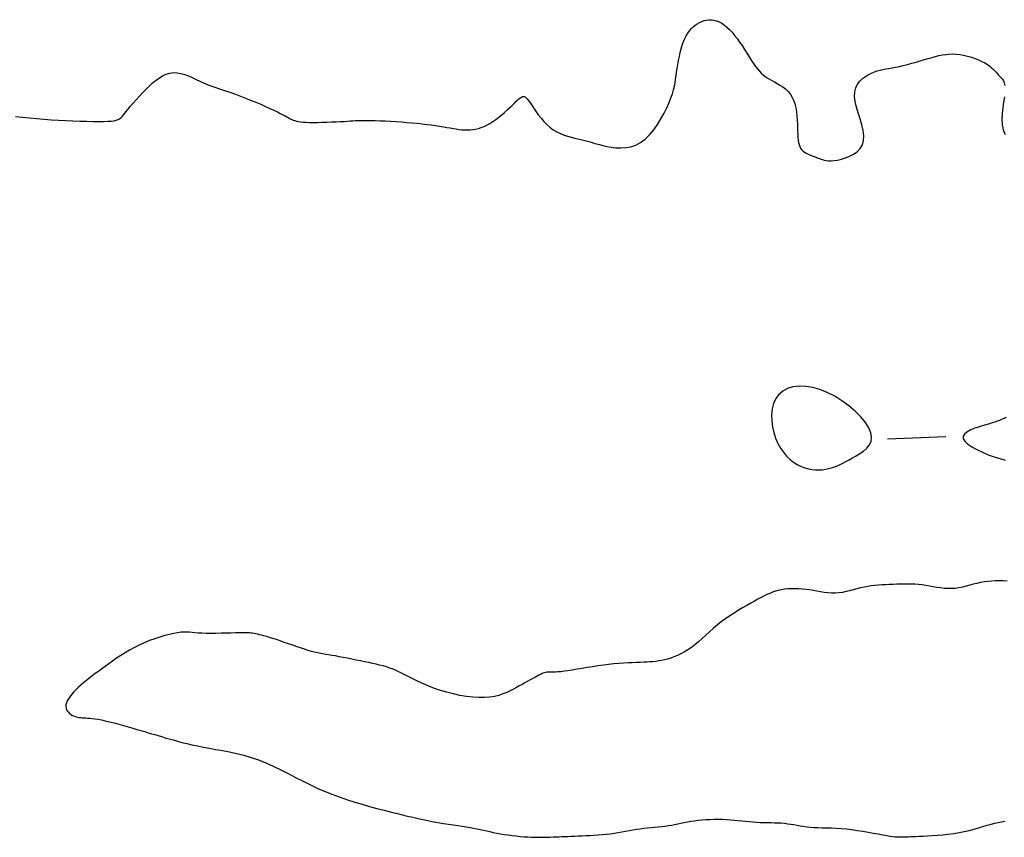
# Model space of a CAD drawing. Header units: millimetres. Extents: x 32690613 to 32693367, y 5343692 to 5344708.
# Tile 608 of 656: x 32692641 to 32692658, y 5344529 to 5344543. Entities that reach past the tile are written whole.
import ezdxf

# ---------------------------------------------------------------- set-up
doc = ezdxf.new("R2010")
doc.units = ezdxf.units.MM
doc.header["$LTSCALE"] = 20
doc.layers.add('02-DGM_HL_491.50', color=72, linetype='Continuous')

msp = doc.modelspace()

# ---------------------------------------------------------------- linework, layer by layer
at = {"layer": '02-DGM_HL_491.50', "elevation": 491.5, "flags": 128}
for points in [[(32692641.391, 5344540.907), (32692641.509, 5344540.895), (32692641.63, 5344540.884), (32692641.752, 5344540.873), (32692641.876, 5344540.862), (32692642.001, 5344540.853), (32692642.126, 5344540.845), (32692642.251, 5344540.838), (32692642.374, 5344540.833), (32692642.494, 5344540.828), (32692642.608, 5344540.826), (32692642.715, 5344540.824), (32692642.812, 5344540.824), (32692642.898, 5344540.824), (32692642.972, 5344540.826), (32692643.032, 5344540.83), (32692643.079, 5344540.835), (32692643.117, 5344540.843), (32692643.148, 5344540.854), (32692643.174, 5344540.87), (32692643.199, 5344540.89), (32692643.223, 5344540.916), (32692643.251, 5344540.949), (32692643.283, 5344540.988), (32692643.321, 5344541.033), (32692643.363, 5344541.083), (32692643.408, 5344541.137), (32692643.457, 5344541.194), (32692643.509, 5344541.252), (32692643.563, 5344541.311), (32692643.618, 5344541.368), (32692643.675, 5344541.424), (32692643.733, 5344541.477), (32692643.791, 5344541.525), (32692643.851, 5344541.568), (32692643.912, 5344541.604), (32692643.973, 5344541.633), (32692644.036, 5344541.652), (32692644.099, 5344541.661), (32692644.163, 5344541.659), (32692644.227, 5344541.648), (32692644.292, 5344541.629), (32692644.357, 5344541.604), (32692644.422, 5344541.575), (32692644.487, 5344541.544), (32692644.552, 5344541.513), (32692644.616, 5344541.483), (32692644.679, 5344541.456), (32692644.742, 5344541.432), (32692644.807, 5344541.409), (32692644.872, 5344541.387), (32692644.94, 5344541.365), (32692645.011, 5344541.342), (32692645.085, 5344541.317), (32692645.164, 5344541.29), (32692645.248, 5344541.259), (32692645.335, 5344541.225), (32692645.423, 5344541.19), (32692645.511, 5344541.153), (32692645.597, 5344541.117), (32692645.678, 5344541.081), (32692645.754, 5344541.046), (32692645.822, 5344541.015), (32692645.882, 5344540.986), (32692645.932, 5344540.96), (32692645.976, 5344540.938), (32692646.014, 5344540.918), (32692646.047, 5344540.9), (32692646.076, 5344540.884), (32692646.103, 5344540.87), (32692646.129, 5344540.858), (32692646.154, 5344540.847), (32692646.181, 5344540.838), (32692646.21, 5344540.83), (32692646.243, 5344540.823), (32692646.28, 5344540.817), (32692646.323, 5344540.813), (32692646.373, 5344540.81), (32692646.431, 5344540.808), (32692646.498, 5344540.807), (32692646.572, 5344540.808), (32692646.65, 5344540.81), (32692646.731, 5344540.812), (32692646.811, 5344540.815), (32692646.889, 5344540.818), (32692646.962, 5344540.821), (32692647.028, 5344540.825), (32692647.085, 5344540.828), (32692647.134, 5344540.832), (32692647.179, 5344540.835), (32692647.222, 5344540.837), (32692647.265, 5344540.839), (32692647.31, 5344540.84), (32692647.36, 5344540.841), (32692647.418, 5344540.841), (32692647.486, 5344540.84), (32692647.561, 5344540.838), (32692647.644, 5344540.835), (32692647.732, 5344540.831), (32692647.823, 5344540.826), (32692647.916, 5344540.821), (32692648.01, 5344540.814), (32692648.103, 5344540.807), (32692648.193, 5344540.8), (32692648.281, 5344540.791), (32692648.365, 5344540.782), (32692648.446, 5344540.773), (32692648.523, 5344540.763), (32692648.596, 5344540.753), (32692648.666, 5344540.743), (32692648.731, 5344540.733), (32692648.792, 5344540.722), (32692648.849, 5344540.712), (32692648.902, 5344540.703), (32692648.953, 5344540.695), (32692649.002, 5344540.688), (32692649.05, 5344540.682), (32692649.096, 5344540.679), (32692649.143, 5344540.678), (32692649.189, 5344540.679), (32692649.236, 5344540.683), (32692649.284, 5344540.691), (32692649.332, 5344540.702), (32692649.38, 5344540.717), (32692649.429, 5344540.736), (32692649.479, 5344540.759), (32692649.529, 5344540.787), (32692649.581, 5344540.82), (32692649.632, 5344540.857), (32692649.683, 5344540.896), (32692649.733, 5344540.937), (32692649.781, 5344540.979), (32692649.827, 5344541.021), (32692649.87, 5344541.061), (32692649.909, 5344541.098), (32692649.944, 5344541.132), (32692649.975, 5344541.163), (32692650.003, 5344541.189), (32692650.027, 5344541.211), (32692650.049, 5344541.229), (32692650.069, 5344541.242), (32692650.087, 5344541.25), (32692650.104, 5344541.253), (32692650.119, 5344541.251), (32692650.135, 5344541.244), (32692650.151, 5344541.231), (32692650.167, 5344541.213), (32692650.186, 5344541.189), (32692650.207, 5344541.16), (32692650.23, 5344541.124), (32692650.258, 5344541.083), (32692650.289, 5344541.037), (32692650.325, 5344540.986), (32692650.365, 5344540.932), (32692650.409, 5344540.877), (32692650.456, 5344540.823), (32692650.506, 5344540.771), (32692650.56, 5344540.723), (32692650.617, 5344540.68), (32692650.677, 5344540.644), (32692650.739, 5344540.614), (32692650.801, 5344540.59), (32692650.863, 5344540.57), (32692650.924, 5344540.553), (32692650.984, 5344540.539), (32692651.039, 5344540.526), (32692651.091, 5344540.514), (32692651.138, 5344540.503), (32692651.182, 5344540.491), (32692651.224, 5344540.479), (32692651.266, 5344540.466), (32692651.31, 5344540.453), (32692651.357, 5344540.44), (32692651.409, 5344540.426), (32692651.469, 5344540.411), (32692651.536, 5344540.396), (32692651.61, 5344540.383), (32692651.689, 5344540.373), (32692651.773, 5344540.37), (32692651.859, 5344540.375), (32692651.945, 5344540.39), (32692652.031, 5344540.418), (32692652.114, 5344540.462), (32692652.194, 5344540.521), (32692652.27, 5344540.595), (32692652.34, 5344540.679), (32692652.405, 5344540.771), (32692652.465, 5344540.867), (32692652.518, 5344540.964), (32692652.564, 5344541.058), (32692652.603, 5344541.146), (32692652.635, 5344541.226), (32692652.66, 5344541.299), (32692652.68, 5344541.365), (32692652.695, 5344541.428), (32692652.707, 5344541.488), (32692652.716, 5344541.546), (32692652.725, 5344541.605), (32692652.733, 5344541.667), (32692652.743, 5344541.731), (32692652.754, 5344541.799), (32692652.766, 5344541.867), (32692652.78, 5344541.936), (32692652.795, 5344542.004), (32692652.812, 5344542.07), (32692652.831, 5344542.133), (32692652.851, 5344542.192), (32692652.874, 5344542.246), (32692652.899, 5344542.294), (32692652.926, 5344542.338), (32692652.954, 5344542.378), (32692652.985, 5344542.413), (32692653.017, 5344542.445), (32692653.051, 5344542.473), (32692653.087, 5344542.497), (32692653.124, 5344542.519), (32692653.163, 5344542.538), (32692653.203, 5344542.552), (32692653.245, 5344542.563), (32692653.287, 5344542.568), (32692653.33, 5344542.568), (32692653.374, 5344542.563), (32692653.418, 5344542.551), (32692653.463, 5344542.532), (32692653.507, 5344542.508), (32692653.552, 5344542.477), (32692653.597, 5344542.44), (32692653.641, 5344542.398), (32692653.685, 5344542.352), (32692653.729, 5344542.3), (32692653.772, 5344542.245), (32692653.815, 5344542.185), (32692653.857, 5344542.123), (32692653.898, 5344542.059), (32692653.938, 5344541.996), (32692653.977, 5344541.934), (32692654.015, 5344541.874), (32692654.051, 5344541.819), (32692654.086, 5344541.768), (32692654.12, 5344541.724), (32692654.153, 5344541.686), (32692654.186, 5344541.652), (32692654.219, 5344541.622), (32692654.253, 5344541.595), (32692654.289, 5344541.571), (32692654.327, 5344541.547), (32692654.368, 5344541.524), (32692654.413, 5344541.5), (32692654.459, 5344541.475), (32692654.506, 5344541.447), (32692654.553, 5344541.417), (32692654.599, 5344541.383), (32692654.641, 5344541.344), (32692654.68, 5344541.299), (32692654.713, 5344541.248), (32692654.739, 5344541.19), (32692654.76, 5344541.127), (32692654.776, 5344541.059), (32692654.788, 5344540.989), (32692654.796, 5344540.918), (32692654.801, 5344540.848), (32692654.805, 5344540.779), (32692654.808, 5344540.714), (32692654.81, 5344540.654), (32692654.813, 5344540.6), (32692654.816, 5344540.55), (32692654.821, 5344540.504), (32692654.827, 5344540.463), (32692654.835, 5344540.427), (32692654.846, 5344540.395), (32692654.86, 5344540.366), (32692654.877, 5344540.341), (32692654.898, 5344540.32), (32692654.92, 5344540.302), (32692654.943, 5344540.286), (32692654.967, 5344540.273), (32692654.992, 5344540.262), (32692655.015, 5344540.252), (32692655.037, 5344540.244), (32692655.058, 5344540.236), (32692655.076, 5344540.229), (32692655.094, 5344540.222), (32692655.111, 5344540.215), (32692655.128, 5344540.209), (32692655.146, 5344540.202), (32692655.166, 5344540.194), (32692655.187, 5344540.186), (32692655.21, 5344540.177), (32692655.237, 5344540.169), (32692655.267, 5344540.16), (32692655.302, 5344540.154), (32692655.341, 5344540.15), (32692655.387, 5344540.149), (32692655.438, 5344540.153), (32692655.496, 5344540.161), (32692655.562, 5344540.176), (32692655.631, 5344540.197), (32692655.701, 5344540.225), (32692655.769, 5344540.261), (32692655.83, 5344540.305), (32692655.882, 5344540.358), (32692655.92, 5344540.421), (32692655.942, 5344540.495), (32692655.945, 5344540.578), (32692655.933, 5344540.67), (32692655.91, 5344540.768), (32692655.881, 5344540.869), (32692655.849, 5344540.971), (32692655.82, 5344541.07), (32692655.798, 5344541.165), (32692655.787, 5344541.253), (32692655.792, 5344541.331), (32692655.81, 5344541.401), (32692655.839, 5344541.461), (32692655.878, 5344541.514), (32692655.923, 5344541.559), (32692655.973, 5344541.596), (32692656.026, 5344541.628), (32692656.078, 5344541.654), (32692656.128, 5344541.674), (32692656.176, 5344541.69), (32692656.225, 5344541.703), (32692656.273, 5344541.713), (32692656.323, 5344541.723), (32692656.376, 5344541.732), (32692656.431, 5344541.741), (32692656.491, 5344541.753), (32692656.555, 5344541.767), (32692656.623, 5344541.784), (32692656.695, 5344541.802), (32692656.767, 5344541.822), (32692656.841, 5344541.842), (32692656.913, 5344541.863), (32692656.984, 5344541.883), (32692657.052, 5344541.903), (32692657.116, 5344541.921), (32692657.177, 5344541.938), (32692657.235, 5344541.953), (32692657.293, 5344541.965), (32692657.35, 5344541.974), (32692657.407, 5344541.98), (32692657.466, 5344541.981), (32692657.527, 5344541.978), (32692657.591, 5344541.971), (32692657.657, 5344541.959), (32692657.724, 5344541.943), (32692657.791, 5344541.923), (32692657.855, 5344541.902), (32692657.916, 5344541.878), (32692657.973, 5344541.852), (32692658.024, 5344541.826), (32692658.068, 5344541.799), (32692658.106, 5344541.772), (32692658.139, 5344541.745), (32692658.167, 5344541.718), (32692658.193, 5344541.692), (32692658.216, 5344541.666), (32692658.238, 5344541.642), (32692658.259, 5344541.619), (32692658.281, 5344541.596), (32692658.303, 5344541.574), (32692658.323, 5344541.549), (32692658.34, 5344541.519), (32692658.355, 5344541.484), (32692658.364, 5344541.441)], [(32692658.357, 5344541.244), (32692658.343, 5344541.156), (32692658.329, 5344541.061), (32692658.318, 5344540.962), (32692658.313, 5344540.863), (32692658.317, 5344540.768), (32692658.335, 5344540.679), (32692658.37, 5344540.601)], [(32692658.388, 5344535.745), (32692658.347, 5344535.726), (32692658.309, 5344535.709), (32692658.272, 5344535.695), (32692658.234, 5344535.681), (32692658.194, 5344535.668), (32692658.15, 5344535.655), (32692658.1, 5344535.64), (32692658.042, 5344535.623), (32692657.977, 5344535.603), (32692657.906, 5344535.581), (32692657.836, 5344535.556), (32692657.771, 5344535.528), (32692657.715, 5344535.496), (32692657.673, 5344535.462), (32692657.651, 5344535.424), (32692657.651, 5344535.382), (32692657.679, 5344535.338), (32692657.73, 5344535.291), (32692657.801, 5344535.243), (32692657.886, 5344535.196), (32692657.981, 5344535.15), (32692658.082, 5344535.108), (32692658.184, 5344535.071), (32692658.282, 5344535.04), (32692658.373, 5344535.016)], [(32692656.35, 5344535.382), (32692657.35, 5344535.421)], [(32692658.403, 5344532.941), (32692658.334, 5344532.945), (32692658.266, 5344532.946), (32692658.2, 5344532.945), (32692658.136, 5344532.941), (32692658.073, 5344532.935), (32692658.01, 5344532.926), (32692657.948, 5344532.914), (32692657.886, 5344532.9), (32692657.824, 5344532.885), (32692657.762, 5344532.868), (32692657.7, 5344532.853), (32692657.638, 5344532.838), (32692657.576, 5344532.826), (32692657.514, 5344532.816), (32692657.452, 5344532.812), (32692657.389, 5344532.812), (32692657.326, 5344532.816), (32692657.263, 5344532.823), (32692657.201, 5344532.833), (32692657.138, 5344532.844), (32692657.075, 5344532.855), (32692657.012, 5344532.866), (32692656.949, 5344532.875), (32692656.886, 5344532.882), (32692656.823, 5344532.886), (32692656.761, 5344532.889), (32692656.698, 5344532.89), (32692656.635, 5344532.889), (32692656.573, 5344532.888), (32692656.51, 5344532.886), (32692656.448, 5344532.884), (32692656.386, 5344532.881), (32692656.323, 5344532.878), (32692656.261, 5344532.875), (32692656.198, 5344532.87), (32692656.136, 5344532.865), (32692656.074, 5344532.857), (32692656.012, 5344532.848), (32692655.949, 5344532.836), (32692655.887, 5344532.822), (32692655.826, 5344532.807), (32692655.764, 5344532.79), (32692655.702, 5344532.774), (32692655.64, 5344532.76), (32692655.578, 5344532.747), (32692655.515, 5344532.738), (32692655.453, 5344532.733), (32692655.391, 5344532.733), (32692655.328, 5344532.738), (32692655.265, 5344532.745), (32692655.202, 5344532.755), (32692655.139, 5344532.766), (32692655.076, 5344532.777), (32692655.013, 5344532.788), (32692654.95, 5344532.797), (32692654.887, 5344532.804), (32692654.825, 5344532.808), (32692654.764, 5344532.809), (32692654.703, 5344532.808), (32692654.644, 5344532.805), (32692654.587, 5344532.799), (32692654.531, 5344532.79), (32692654.478, 5344532.779), (32692654.428, 5344532.765), (32692654.379, 5344532.749), (32692654.331, 5344532.73), (32692654.283, 5344532.709), (32692654.234, 5344532.685), (32692654.182, 5344532.658), (32692654.127, 5344532.628), (32692654.069, 5344532.596), (32692654.005, 5344532.561), (32692653.937, 5344532.523), (32692653.866, 5344532.483), (32692653.793, 5344532.439), (32692653.719, 5344532.393), (32692653.644, 5344532.345), (32692653.571, 5344532.294), (32692653.499, 5344532.24), (32692653.429, 5344532.184), (32692653.362, 5344532.127), (32692653.297, 5344532.069), (32692653.233, 5344532.011), (32692653.171, 5344531.954), (32692653.109, 5344531.9), (32692653.048, 5344531.85), (32692652.988, 5344531.803), (32692652.927, 5344531.762), (32692652.866, 5344531.725), (32692652.806, 5344531.693), (32692652.746, 5344531.665), (32692652.688, 5344531.641), (32692652.631, 5344531.621), (32692652.576, 5344531.604), (32692652.523, 5344531.59), (32692652.473, 5344531.579), (32692652.424, 5344531.57), (32692652.375, 5344531.564), (32692652.326, 5344531.558), (32692652.276, 5344531.554), (32692652.224, 5344531.551), (32692652.168, 5344531.549), (32692652.108, 5344531.546), (32692652.043, 5344531.544), (32692651.973, 5344531.541), (32692651.899, 5344531.537), (32692651.821, 5344531.532), (32692651.739, 5344531.527), (32692651.654, 5344531.519), (32692651.566, 5344531.51), (32692651.476, 5344531.499), (32692651.384, 5344531.487), (32692651.291, 5344531.472), (32692651.2, 5344531.457), (32692651.11, 5344531.442), (32692651.024, 5344531.427), (32692650.943, 5344531.413), (32692650.869, 5344531.402), (32692650.802, 5344531.393), (32692650.744, 5344531.386), (32692650.694, 5344531.383), (32692650.652, 5344531.381), (32692650.615, 5344531.381), (32692650.584, 5344531.381), (32692650.556, 5344531.381), (32692650.531, 5344531.38), (32692650.508, 5344531.378), (32692650.485, 5344531.374), (32692650.463, 5344531.368), (32692650.44, 5344531.36), (32692650.417, 5344531.351), (32692650.393, 5344531.339), (32692650.368, 5344531.326), (32692650.34, 5344531.312), (32692650.311, 5344531.295), (32692650.279, 5344531.278), (32692650.245, 5344531.259), (32692650.208, 5344531.239), (32692650.168, 5344531.217), (32692650.126, 5344531.194), (32692650.081, 5344531.169), (32692650.034, 5344531.143), (32692649.984, 5344531.116), (32692649.932, 5344531.087), (32692649.876, 5344531.059), (32692649.817, 5344531.03), (32692649.752, 5344531.004), (32692649.683, 5344530.981), (32692649.607, 5344530.962), (32692649.525, 5344530.949), (32692649.435, 5344530.942), (32692649.338, 5344530.942), (32692649.234, 5344530.948), (32692649.126, 5344530.962), (32692649.015, 5344530.98), (32692648.903, 5344531.004), (32692648.791, 5344531.033), (32692648.683, 5344531.065), (32692648.578, 5344531.1), (32692648.48, 5344531.138), (32692648.387, 5344531.177), (32692648.3, 5344531.218), (32692648.218, 5344531.258), (32692648.14, 5344531.297), (32692648.067, 5344531.334), (32692647.998, 5344531.369), (32692647.933, 5344531.4), (32692647.871, 5344531.427), (32692647.811, 5344531.449), (32692647.752, 5344531.469), (32692647.695, 5344531.486), (32692647.636, 5344531.501), (32692647.576, 5344531.515), (32692647.514, 5344531.529), (32692647.449, 5344531.542), (32692647.38, 5344531.557), (32692647.308, 5344531.572), (32692647.234, 5344531.587), (32692647.159, 5344531.602), (32692647.085, 5344531.617), (32692647.012, 5344531.631), (32692646.943, 5344531.644), (32692646.878, 5344531.656), (32692646.817, 5344531.666), (32692646.76, 5344531.675), (32692646.706, 5344531.684), (32692646.654, 5344531.693), (32692646.601, 5344531.703), (32692646.547, 5344531.715), (32692646.49, 5344531.729), (32692646.429, 5344531.745), (32692646.364, 5344531.765), (32692646.294, 5344531.788), (32692646.221, 5344531.813), (32692646.148, 5344531.839), (32692646.074, 5344531.865), (32692646.001, 5344531.89), (32692645.932, 5344531.915), (32692645.866, 5344531.937), (32692645.805, 5344531.957), (32692645.749, 5344531.974), (32692645.699, 5344531.989), (32692645.652, 5344532.001), (32692645.611, 5344532.012), (32692645.573, 5344532.021), (32692645.54, 5344532.029), (32692645.51, 5344532.035), (32692645.483, 5344532.04), (32692645.458, 5344532.045), (32692645.433, 5344532.048), (32692645.405, 5344532.051), (32692645.373, 5344532.053), (32692645.334, 5344532.053), (32692645.288, 5344532.053), (32692645.231, 5344532.053), (32692645.163, 5344532.051), (32692645.086, 5344532.049), (32692645.002, 5344532.047), (32692644.915, 5344532.045), (32692644.826, 5344532.044), (32692644.741, 5344532.043), (32692644.66, 5344532.044), (32692644.586, 5344532.046), (32692644.523, 5344532.049), (32692644.468, 5344532.054), (32692644.419, 5344532.059), (32692644.373, 5344532.063), (32692644.327, 5344532.065), (32692644.28, 5344532.066), (32692644.229, 5344532.063), (32692644.171, 5344532.055), (32692644.104, 5344532.044), (32692644.03, 5344532.027), (32692643.95, 5344532.006), (32692643.865, 5344531.981), (32692643.778, 5344531.952), (32692643.688, 5344531.92), (32692643.599, 5344531.884), (32692643.512, 5344531.844), (32692643.428, 5344531.802), (32692643.347, 5344531.757), (32692643.269, 5344531.711), (32692643.194, 5344531.664), (32692643.122, 5344531.616), (32692643.054, 5344531.568), (32692642.988, 5344531.522), (32692642.926, 5344531.477), (32692642.867, 5344531.434), (32692642.81, 5344531.392), (32692642.756, 5344531.353), (32692642.704, 5344531.314), (32692642.655, 5344531.276), (32692642.607, 5344531.238), (32692642.561, 5344531.199), (32692642.516, 5344531.16), (32692642.472, 5344531.121), (32692642.43, 5344531.081), (32692642.391, 5344531.04), (32692642.355, 5344531), (32692642.324, 5344530.96), (32692642.297, 5344530.922), (32692642.276, 5344530.885), (32692642.261, 5344530.85), (32692642.253, 5344530.818), (32692642.252, 5344530.787), (32692642.256, 5344530.76), (32692642.266, 5344530.734), (32692642.279, 5344530.711), (32692642.295, 5344530.69), (32692642.315, 5344530.672), (32692642.335, 5344530.656), (32692642.357, 5344530.642), (32692642.38, 5344530.631), (32692642.404, 5344530.621), (32692642.428, 5344530.614), (32692642.454, 5344530.608), (32692642.48, 5344530.603), (32692642.507, 5344530.599), (32692642.535, 5344530.597), (32692642.564, 5344530.595), (32692642.594, 5344530.594), (32692642.627, 5344530.592), (32692642.664, 5344530.589), (32692642.704, 5344530.585), (32692642.75, 5344530.58), (32692642.802, 5344530.571), (32692642.862, 5344530.56), (32692642.928, 5344530.545), (32692643.001, 5344530.527), (32692643.079, 5344530.507), (32692643.159, 5344530.485), (32692643.24, 5344530.463), (32692643.321, 5344530.44), (32692643.399, 5344530.417), (32692643.473, 5344530.396), (32692643.541, 5344530.376), (32692643.605, 5344530.358), (32692643.665, 5344530.34), (32692643.723, 5344530.323), (32692643.78, 5344530.307), (32692643.838, 5344530.29), (32692643.896, 5344530.273), (32692643.958, 5344530.255), (32692644.023, 5344530.236), (32692644.093, 5344530.216), (32692644.166, 5344530.196), (32692644.245, 5344530.175), (32692644.328, 5344530.154), (32692644.417, 5344530.133), (32692644.511, 5344530.113), (32692644.61, 5344530.093), (32692644.716, 5344530.074), (32692644.826, 5344530.054), (32692644.941, 5344530.034), (32692645.059, 5344530.01), (32692645.181, 5344529.984), (32692645.305, 5344529.953), (32692645.431, 5344529.916), (32692645.557, 5344529.873), (32692645.684, 5344529.822), (32692645.812, 5344529.765), (32692645.939, 5344529.703), (32692646.067, 5344529.639), (32692646.194, 5344529.573), (32692646.322, 5344529.508), (32692646.45, 5344529.444), (32692646.577, 5344529.384), (32692646.704, 5344529.329), (32692646.831, 5344529.279), (32692646.958, 5344529.233), (32692647.085, 5344529.19), (32692647.212, 5344529.15), (32692647.338, 5344529.113), (32692647.465, 5344529.077), (32692647.591, 5344529.043), (32692647.717, 5344529.009), (32692647.843, 5344528.977), (32692647.967, 5344528.946), (32692648.089, 5344528.916), (32692648.207, 5344528.889), (32692648.322, 5344528.863), (32692648.433, 5344528.839), (32692648.538, 5344528.819), (32692648.638, 5344528.801), (32692648.731, 5344528.785), (32692648.82, 5344528.771), (32692648.903, 5344528.759), (32692648.981, 5344528.748), (32692649.054, 5344528.737), (32692649.124, 5344528.727), (32692649.189, 5344528.716), (32692649.25, 5344528.705), (32692649.308, 5344528.693), (32692649.364, 5344528.681), (32692649.419, 5344528.668), (32692649.474, 5344528.656), (32692649.53, 5344528.643), (32692649.587, 5344528.631), (32692649.647, 5344528.619), (32692649.71, 5344528.608), (32692649.776, 5344528.597), (32692649.843, 5344528.587), (32692649.912, 5344528.578), (32692649.98, 5344528.57), (32692650.048, 5344528.562), (32692650.115, 5344528.557), (32692650.179, 5344528.552), (32692650.24, 5344528.549), (32692650.299, 5344528.547), (32692650.355, 5344528.546), (32692650.409, 5344528.547), (32692650.461, 5344528.547), (32692650.512, 5344528.549), (32692650.563, 5344528.55), (32692650.613, 5344528.552), (32692650.663, 5344528.554), (32692650.713, 5344528.556), (32692650.764, 5344528.558), (32692650.817, 5344528.56), (32692650.871, 5344528.562), (32692650.926, 5344528.565), (32692650.985, 5344528.567), (32692651.046, 5344528.569), (32692651.11, 5344528.572), (32692651.176, 5344528.575), (32692651.244, 5344528.578), (32692651.314, 5344528.582), (32692651.385, 5344528.587), (32692651.455, 5344528.592), (32692651.525, 5344528.599), (32692651.595, 5344528.607), (32692651.662, 5344528.617), (32692651.729, 5344528.628), (32692651.794, 5344528.639), (32692651.858, 5344528.651), (32692651.921, 5344528.663), (32692651.984, 5344528.674), (32692652.046, 5344528.685), (32692652.108, 5344528.694), (32692652.17, 5344528.702), (32692652.233, 5344528.709), (32692652.294, 5344528.715), (32692652.355, 5344528.721), (32692652.416, 5344528.726), (32692652.475, 5344528.732), (32692652.533, 5344528.739), (32692652.59, 5344528.746), (32692652.645, 5344528.756), (32692652.699, 5344528.766), (32692652.753, 5344528.777), (32692652.807, 5344528.788), (32692652.862, 5344528.8), (32692652.918, 5344528.811), (32692652.976, 5344528.821), (32692653.037, 5344528.831), (32692653.101, 5344528.839), (32692653.167, 5344528.845), (32692653.235, 5344528.85), (32692653.305, 5344528.854), (32692653.376, 5344528.856), (32692653.446, 5344528.856), (32692653.517, 5344528.855), (32692653.587, 5344528.852), (32692653.655, 5344528.848), (32692653.722, 5344528.842), (32692653.787, 5344528.836), (32692653.852, 5344528.829), (32692653.916, 5344528.822), (32692653.98, 5344528.816), (32692654.043, 5344528.81), (32692654.105, 5344528.806), (32692654.168, 5344528.803), (32692654.23, 5344528.801), (32692654.292, 5344528.799), (32692654.353, 5344528.798), (32692654.413, 5344528.797), (32692654.472, 5344528.795), (32692654.53, 5344528.792), (32692654.586, 5344528.787), (32692654.64, 5344528.78), (32692654.693, 5344528.772), (32692654.745, 5344528.763), (32692654.798, 5344528.753), (32692654.852, 5344528.744), (32692654.907, 5344528.735), (32692654.965, 5344528.727), (32692655.026, 5344528.721), (32692655.091, 5344528.716), (32692655.159, 5344528.713), (32692655.231, 5344528.711), (32692655.307, 5344528.709), (32692655.387, 5344528.707), (32692655.47, 5344528.703), (32692655.556, 5344528.697), (32692655.646, 5344528.689), (32692655.739, 5344528.678), (32692655.833, 5344528.665), (32692655.928, 5344528.65), (32692656.021, 5344528.634), (32692656.11, 5344528.619), (32692656.194, 5344528.603), (32692656.27, 5344528.589), (32692656.338, 5344528.577), (32692656.396, 5344528.568), (32692656.445, 5344528.561), (32692656.486, 5344528.557), (32692656.52, 5344528.554), (32692656.549, 5344528.553), (32692656.574, 5344528.552), (32692656.596, 5344528.553), (32692656.617, 5344528.553), (32692656.638, 5344528.554), (32692656.661, 5344528.555), (32692656.685, 5344528.556), (32692656.714, 5344528.557), (32692656.748, 5344528.559), (32692656.789, 5344528.56), (32692656.837, 5344528.562), (32692656.895, 5344528.564), (32692656.962, 5344528.567), (32692657.038, 5344528.57), (32692657.121, 5344528.575), (32692657.209, 5344528.581), (32692657.301, 5344528.589), (32692657.395, 5344528.599), (32692657.488, 5344528.611), (32692657.58, 5344528.626), (32692657.669, 5344528.644), (32692657.755, 5344528.664), (32692657.837, 5344528.686), (32692657.915, 5344528.708), (32692657.99, 5344528.731), (32692658.061, 5344528.752), (32692658.129, 5344528.772), (32692658.193, 5344528.789), (32692658.253, 5344528.803), (32692658.31, 5344528.813), (32692658.363, 5344528.822)]]:
    msp.add_lwpolyline(points, dxfattribs=at)
msp.add_lwpolyline([(32692655.319, 5344536.175), (32692655.192, 5344536.225), (32692655.068, 5344536.259), (32692654.948, 5344536.278), (32692654.835, 5344536.281), (32692654.73, 5344536.27), (32692654.636, 5344536.242), (32692654.554, 5344536.2), (32692654.486, 5344536.143), (32692654.434, 5344536.071), (32692654.397, 5344535.987), (32692654.374, 5344535.894), (32692654.364, 5344535.794), (32692654.366, 5344535.691), (32692654.379, 5344535.587), (32692654.401, 5344535.486), (32692654.432, 5344535.39), (32692654.47, 5344535.302), (32692654.515, 5344535.221), (32692654.566, 5344535.149), (32692654.621, 5344535.085), (32692654.68, 5344535.028), (32692654.741, 5344534.98), (32692654.804, 5344534.939), (32692654.868, 5344534.907), (32692654.931, 5344534.882), (32692654.994, 5344534.864), (32692655.056, 5344534.852), (32692655.117, 5344534.847), (32692655.176, 5344534.847), (32692655.234, 5344534.851), (32692655.289, 5344534.859), (32692655.342, 5344534.87), (32692655.392, 5344534.883), (32692655.441, 5344534.9), (32692655.489, 5344534.918), (32692655.537, 5344534.94), (32692655.587, 5344534.964), (32692655.638, 5344534.991), (32692655.693, 5344535.02), (32692655.752, 5344535.052), (32692655.815, 5344535.088), (32692655.879, 5344535.126), (32692655.941, 5344535.17), (32692655.995, 5344535.218), (32692656.04, 5344535.273), (32692656.069, 5344535.335), (32692656.08, 5344535.404), (32692656.068, 5344535.482), (32692656.032, 5344535.568), (32692655.972, 5344535.661), (32692655.893, 5344535.757), (32692655.797, 5344535.853), (32692655.688, 5344535.946), (32692655.57, 5344536.033), (32692655.446, 5344536.11)], close=True, dxfattribs=at)

doc.saveas('drawing.dxf')
